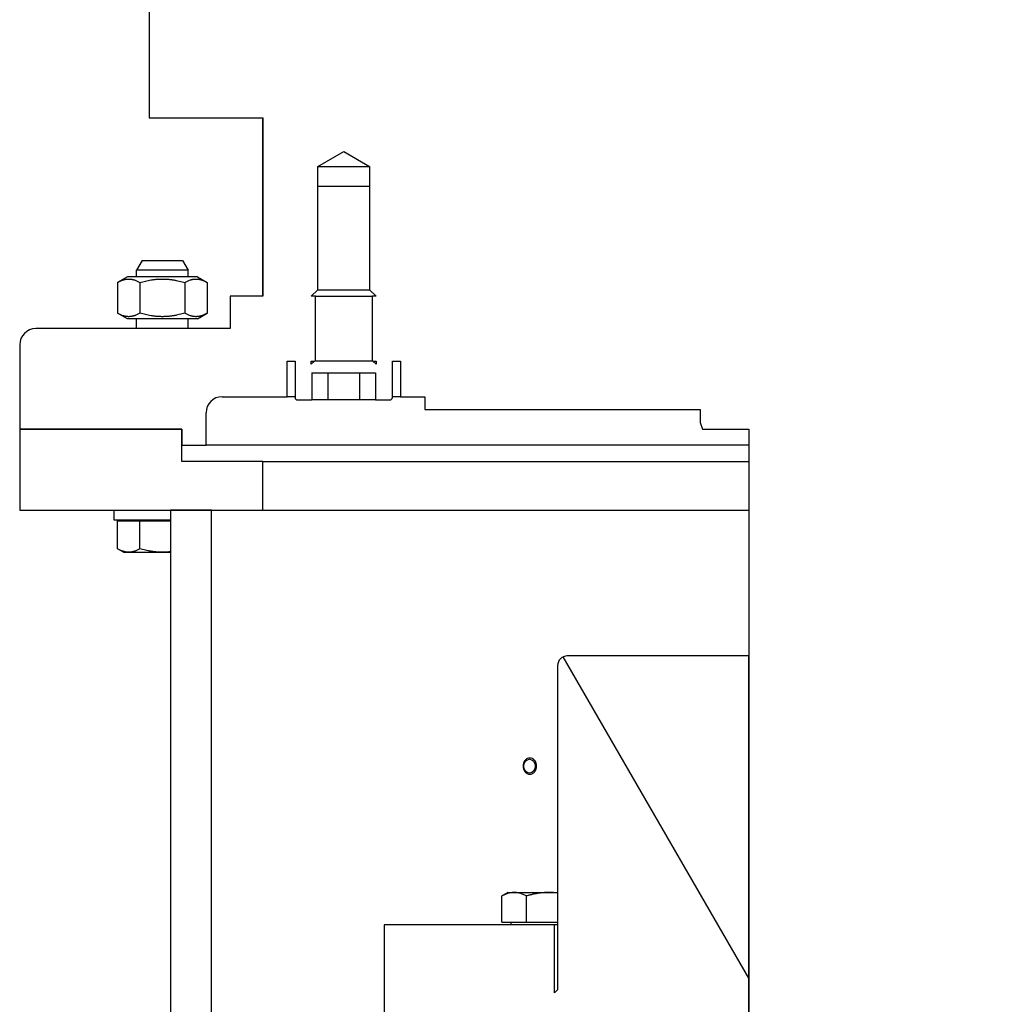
# Model space of a CAD drawing. Extents: x -89225 to 110569, y 13360 to 87647.
# Tile 429 of 478: x 86997 to 87298, y 78580 to 78884. Entities that reach past the tile are written whole.
import ezdxf

# ---------------------------------------------------------------- set-up
doc = ezdxf.new("R2010")
doc.units = 0
doc.layers.add('INSTALLATIE', color=6, linetype='Continuous')

msp = doc.modelspace()

# ---------------------------------------------------------------- hatches: boundary and pattern name
at = {"layer": 'INSTALLATIE'}
h = msp.add_hatch(dxfattribs=at)
h.set_pattern_fill('ANSI31', color=256, scale=2540, angle=0.0002, style=0)
h.set_pattern_definition([(45.0002, (26738.4, 84288.65), (-224.5072, 224.5056), [])])
h.paths.add_polyline_path([(86997.02, 78757.99), (86997.02, 78732.99), (87043.52, 78732.99), (87056.22, 78732.99), (87072.02, 78732.99), (87072.02, 78747.99), (87047.02, 78747.99), (87047.02, 78752.99), (87047.02, 78757.99)])
h.paths.add_polyline_path([(87547.02, 78732.99), (87547.02, 78757.99), (87497.02, 78757.99), (87497.02, 78752.99), (87497.02, 78747.99), (87472.02, 78747.99), (87472.02, 78732.99), (87487.82, 78732.99), (87500.52, 78732.99)])
h = msp.add_hatch(dxfattribs=at)
h.set_pattern_fill('ANSI31', color=256, scale=2540, angle=-75, style=0)
h.set_pattern_definition([(330, (26738.4, 84288.65), (158.7501, 274.963), [])])
h.paths.add_polyline_path([(87500.52, 78285.49), (87500.52, 78732.99), (87487.82, 78732.99), (87487.82, 78285.49)])
h.paths.add_polyline_path([(87043.52, 78732.99), (87043.52, 78285.49), (87056.22, 78285.49), (87056.22, 78732.99)])
h = msp.add_hatch(dxfattribs=at)
h.set_pattern_fill('ANSI31', color=256, scale=2540, angle=-105, style=0)
h.set_pattern_definition([(300, (26738.4, 84288.65), (274.963, 158.7501), [])])
edge = h.paths.add_edge_path()
edge.add_ellipse((87397.02, 78485.99), major_axis=(0, -2), ratio=1, start_angle=270, end_angle=360)
edge.add_line((87397.02, 78483.99), (87421.02, 78483.99))
edge.add_ellipse((87421.02, 78485.99), major_axis=(2, 0), ratio=1, start_angle=270, end_angle=360)
edge.add_line((87423.02, 78485.99), (87423.02, 78546.99))
edge.add_ellipse((87424.02, 78546.99), major_axis=(0, 1), ratio=1, start_angle=0, end_angle=90, ccw=False)
edge.add_line((87424.02, 78547.99), (87434.52, 78547.99))
edge.add_line((87434.52, 78547.99), (87434.52, 78604.99))
edge.add_line((87434.52, 78604.99), (87382.02, 78604.99))
edge.add_line((87382.02, 78604.99), (87382.02, 78583.99))
edge.add_line((87382.02, 78583.99), (87381.02, 78584.99))
edge.add_line((87381.02, 78584.99), (87381.02, 78684.99))
edge.add_ellipse((87378.02, 78684.99), major_axis=(0, 3), ratio=1, start_angle=270, end_angle=360)
edge.add_line((87378.02, 78687.99), (87322.02, 78687.99))
edge.add_line((87322.02, 78687.99), (87322.02, 78549.99))
edge.add_line((87322.02, 78549.99), (87322.02, 78547.99))
edge.add_line((87322.02, 78547.99), (87388.02, 78547.99))
edge.add_line((87388.02, 78547.99), (87389.02, 78548.99))
edge.add_line((87389.02, 78548.99), (87389.02, 78575.99))
edge.add_line((87389.02, 78575.99), (87388.02, 78576.99))
edge.add_line((87388.02, 78576.99), (87394.02, 78576.99))
edge.add_ellipse((87394.02, 78575.99), major_axis=(1, 0), ratio=1, start_angle=0, end_angle=90, ccw=False)
edge.add_line((87395.02, 78575.99), (87395.02, 78485.99))
edge = h.paths.add_edge_path()
edge.add_ellipse((87147.02, 78485.99), major_axis=(2, 0), ratio=1, start_angle=270, end_angle=360)
edge.add_line((87149.02, 78485.99), (87149.02, 78575.99))
edge.add_ellipse((87150.02, 78575.99), major_axis=(0, 1), ratio=1, start_angle=0, end_angle=90, ccw=False)
edge.add_line((87150.02, 78576.99), (87156.02, 78576.99))
edge.add_line((87156.02, 78576.99), (87155.02, 78575.99))
edge.add_line((87155.02, 78575.99), (87155.02, 78548.99))
edge.add_line((87155.02, 78548.99), (87156.02, 78547.99))
edge.add_line((87156.02, 78547.99), (87222.02, 78547.99))
edge.add_line((87222.02, 78547.99), (87222.02, 78549.99))
edge.add_line((87222.02, 78549.99), (87222.02, 78687.99))
edge.add_line((87222.02, 78687.99), (87166.02, 78687.99))
edge.add_ellipse((87166.02, 78684.99), major_axis=(-3, 0), ratio=1, start_angle=270, end_angle=360)
edge.add_line((87163.02, 78684.99), (87163.02, 78584.99))
edge.add_line((87163.02, 78584.99), (87162.02, 78583.99))
edge.add_line((87162.02, 78583.99), (87162.02, 78604.99))
edge.add_line((87162.02, 78604.99), (87109.52, 78604.99))
edge.add_line((87109.52, 78604.99), (87109.52, 78547.99))
edge.add_line((87109.52, 78547.99), (87120.02, 78547.99))
edge.add_ellipse((87120.02, 78546.99), major_axis=(1, 0), ratio=1, start_angle=0, end_angle=90, ccw=False)
edge.add_line((87121.02, 78546.99), (87121.02, 78485.99))
edge.add_ellipse((87123.02, 78485.99), major_axis=(0, -2), ratio=1, start_angle=270, end_angle=360)
edge.add_line((87123.02, 78483.99), (87147.02, 78483.99))

# ---------------------------------------------------------------- linework, layer by layer
for p, q in [((87037.02, 79067.49), (87037.02, 78853.99)), ((87037.02, 78853.99), (87072.01, 78853.99)), ((87072.01, 78853.99), (87072.01, 78798.99)), ((87072.01, 78798.99), (87072.01, 78853.99)), ((87089.02, 78838.99), (87097.02, 78843.61)), ((87097.02, 78843.61), (87105.02, 78838.99)), ((87089.02, 78832.99), (87089.02, 78838.99)), ((87089.02, 78838.99), (87105.02, 78838.99)), ((87105.02, 78838.99), (87105.02, 78832.99)), ((87089.02, 78800.99), (87089.02, 78832.99)), ((87089.02, 78832.99), (87089.02, 78832.99)), ((87089.02, 78832.99), (87105.01, 78832.99)), ((87105.02, 78832.99), (87105.01, 78832.99)), ((87105.01, 78832.99), (87105.01, 78800.99)), ((87034.78, 78809.99), (87033.05, 78806.99)), ((87034.78, 78809.99), (87047.31, 78809.99)), ((87047.31, 78809.99), (87049.05, 78806.99)), ((87049.05, 78806.99), (87033.05, 78806.99)), ((87033.05, 78804.99), (87033.05, 78806.99)), ((87049.05, 78804.99), (87049.05, 78806.99)), ((87030.25, 78804.99), (87027.19, 78803.23)), ((87027.19, 78803.23), (87027.19, 78793.75)), ((87051.85, 78804.99), (87030.25, 78804.99)), ((87034.12, 78803.23), (87034.12, 78793.75)), ((87047.97, 78803.23), (87047.97, 78793.75)), ((87051.85, 78804.99), (87054.9, 78803.23)), ((87054.9, 78803.23), (87054.9, 78793.75)), ((87087.02, 78798.99), (87089.02, 78800.99)), ((87089.02, 78800.99), (87105.01, 78800.99)), ((87105.01, 78800.99), (87107.02, 78798.99)), ((87072.01, 78798.99), (87062.02, 78798.99)), ((87062.02, 78798.99), (87062.02, 78788.99)), ((87088.27, 78798.99), (87087.02, 78798.99)), ((87088.27, 78778.99), (87088.27, 78798.99)), ((87088.27, 78798.99), (87105.77, 78798.99)), ((87107.02, 78798.99), (87105.77, 78798.99)), ((87105.77, 78798.99), (87105.77, 78778.99)), ((87030.25, 78791.99), (87027.19, 78793.75)), ((87051.85, 78791.99), (87054.9, 78793.75)), ((87051.85, 78791.99), (87030.25, 78791.99)), ((87033.05, 78788.99), (87033.05, 78791.99)), ((87049.05, 78788.99), (87049.05, 78791.99)), ((87062.02, 78788.99), (87002.02, 78788.99)), ((86997.02, 78783.99), (86997.02, 78757.99)), ((87079.52, 78767.99), (87079.52, 78778.99)), ((87079.52, 78778.99), (87082.02, 78778.99)), ((87082.02, 78778.99), (87082.02, 78767.79)), ((87087.02, 78777.99), (87087.02, 78778.99)), ((87087.02, 78778.99), (87088.02, 78778.99)), ((87088.02, 78778.99), (87087.02, 78777.99)), ((87105.77, 78778.99), (87088.27, 78778.99)), ((87107.02, 78777.99), (87106.02, 78778.99)), ((87106.02, 78778.99), (87107.02, 78778.99)), ((87107.02, 78778.99), (87107.02, 78777.99)), ((87112.02, 78767.79), (87112.02, 78778.99)), ((87112.02, 78778.99), (87114.52, 78778.99)), ((87114.52, 78778.99), (87114.52, 78767.99)), ((87087.2, 78775.39), (87106.83, 78775.39)), ((87087.2, 78775.39), (87087.2, 78766.99)), ((87092.11, 78775.39), (87092.11, 78766.99)), ((87101.92, 78775.39), (87101.92, 78766.99)), ((87106.83, 78775.39), (87106.83, 78766.99)), ((87059.52, 78767.99), (87079.52, 78767.99)), ((87082.02, 78767.99), (87079.52, 78767.99)), ((87082.82, 78766.99), (87087.2, 78766.99)), ((87092.11, 78766.99), (87087.2, 78766.99)), ((87101.92, 78766.99), (87092.11, 78766.99)), ((87106.83, 78766.99), (87101.92, 78766.99)), ((87106.83, 78766.99), (87111.22, 78766.99)), ((87114.52, 78767.99), (87112.02, 78767.99)), ((87114.52, 78767.99), (87122.02, 78767.99)), ((87122.02, 78767.99), (87122.02, 78763.99)), ((87054.52, 78752.99), (87054.52, 78762.99)), ((87122.02, 78763.99), (87207.02, 78763.99)), ((87207.02, 78763.99), (87207.02, 78759.99)), ((87207.02, 78759.99), (87207.74, 78757.99)), ((86997.02, 78757.99), (86997.02, 78732.99)), ((87047.02, 78757.99), (86997.02, 78757.99)), ((86997.02, 78757.99), (87047.02, 78757.99)), ((87047.02, 78747.99), (87047.02, 78757.99)), ((87047.02, 78757.99), (87047.02, 78752.99)), ((87207.74, 78757.99), (87222.02, 78757.99)), ((87222.02, 78757.99), (87222.02, 78549.99)), ((87047.02, 78752.99), (87054.52, 78752.99)), ((87222.02, 78752.99), (87054.52, 78752.99)), ((87072.02, 78747.99), (87047.02, 78747.99)), ((87072.02, 78732.99), (87072.02, 78747.99)), ((87072.02, 78747.99), (87222.02, 78747.99)), ((86997.02, 78732.99), (87072.02, 78732.99)), ((87026.05, 78732.99), (87026.05, 78729.99)), ((87043.52, 78732.99), (87043.52, 78285.49)), ((87056.22, 78732.99), (87043.52, 78732.99)), ((87056.22, 78285.49), (87056.22, 78732.99)), ((87072.02, 78732.99), (87222.02, 78732.99)), ((87026.05, 78729.99), (87043.52, 78729.99)), ((87027.19, 78721.06), (87027.19, 78729.69)), ((87027.19, 78729.69), (87034.12, 78729.69)), ((87031.95, 78729.69), (87031.95, 78729.99)), ((87034.12, 78721.06), (87034.12, 78729.69)), ((87034.12, 78729.69), (87043.52, 78729.69)), ((87029.05, 78719.99), (87027.19, 78721.06)), ((87029.05, 78719.99), (87030.65, 78719.99)), ((87030.65, 78719.99), (87041.05, 78719.99)), ((87041.05, 78719.99), (87043.52, 78719.99)), ((87222.02, 78687.99), (87166.02, 78687.99)), ((87222.02, 78547.99), (87222.02, 78687.99)), ((87163.02, 78684.99), (87163.02, 78584.99)), ((87155.93, 78654.97), (87155.85, 78655.14)), ((87155.93, 78653.01), (87155.85, 78652.84)), ((87145.85, 78605.79), (87145.85, 78613.92)), ((87147.69, 78614.99), (87146.22, 78614.14)), ((87147.69, 78614.99), (87160.33, 78614.99)), ((87153.4, 78605.79), (87153.4, 78613.92)), ((87160.33, 78614.99), (87163.02, 78614.99)), ((87162.02, 78604.99), (87109.52, 78604.99)), ((87109.52, 78604.99), (87109.52, 78547.99)), ((87145.85, 78605.79), (87153.4, 78605.79)), ((87148.69, 78604.99), (87148.69, 78605.79)), ((87153.4, 78605.79), (87163.02, 78605.79)), ((87162.02, 78583.99), (87162.02, 78604.99)), ((87163.02, 78604.99), (87162.02, 78604.99)), ((87163.02, 78584.99), (87162.02, 78583.99))]:
    msp.add_line(p, q, dxfattribs=at)
for centre, radius, start, end in [((87002.02, 78783.99), 5, 90, 180), ((87059.52, 78762.99), 5, 90, 180), ((87082.82, 78767.79), 0.8, 180, 270), ((87111.22, 78767.79), 0.8, 270, 0), ((87166.02, 78684.99), 3, 90, 180)]:
    msp.add_arc(centre, radius, start, end, dxfattribs=at)
msp.add_ellipse((87154.34, 78653.99), major_axis=(0, -2.13), ratio=0.838582, dxfattribs=at)
for points, knots in [([(87027.19, 78803.23), (87027.33, 78803.31), (87027.47, 78803.38), (87027.61, 78803.46), (87027.75, 78803.53), (87027.9, 78803.6), (87028.04, 78803.67), (87028.18, 78803.73), (87028.33, 78803.8), (87028.47, 78803.85), (87028.54, 78803.88), (87028.61, 78803.91), (87028.69, 78803.93), (87028.76, 78803.96), (87028.83, 78803.98), (87028.9, 78804.01), (87028.98, 78804.03), (87029.05, 78804.05), (87029.12, 78804.07), (87029.19, 78804.1), (87029.27, 78804.11), (87029.34, 78804.13), (87029.41, 78804.15), (87029.48, 78804.17), (87029.56, 78804.18), (87029.63, 78804.2), (87029.7, 78804.21), (87029.77, 78804.22), (87029.85, 78804.24), (87029.92, 78804.25), (87029.99, 78804.26), (87030.07, 78804.26), (87030.14, 78804.27), (87030.21, 78804.28), (87030.29, 78804.28), (87030.36, 78804.29), (87030.43, 78804.29), (87030.51, 78804.3), (87030.58, 78804.3), (87030.65, 78804.3), (87030.73, 78804.3), (87030.8, 78804.3), (87030.87, 78804.29), (87030.95, 78804.29), (87031.02, 78804.28), (87031.09, 78804.28), (87031.17, 78804.27), (87031.24, 78804.26), (87031.31, 78804.26), (87031.39, 78804.25), (87031.46, 78804.24), (87031.53, 78804.22), (87031.61, 78804.21), (87031.68, 78804.2), (87031.75, 78804.18), (87031.83, 78804.17), (87031.9, 78804.15), (87031.97, 78804.13), (87032.04, 78804.11), (87032.12, 78804.09), (87032.19, 78804.07), (87032.26, 78804.05), (87032.33, 78804.03), (87032.41, 78804.01), (87032.55, 78803.96), (87032.69, 78803.91), (87032.84, 78803.85), (87032.98, 78803.8), (87033.12, 78803.73), (87033.27, 78803.67), (87033.41, 78803.6), (87033.55, 78803.53), (87033.69, 78803.46), (87033.84, 78803.38), (87033.98, 78803.31), (87034.12, 78803.23)], [0, 0, 0, 0, 0.878505, 0.878505, 0.878505, 1.75811, 1.75811, 1.75811, 2.63799, 2.63799, 2.63799, 3.077832, 3.077832, 3.077832, 3.51753, 3.51753, 3.51753, 3.957042, 3.957042, 3.957042, 4.396347, 4.396347, 4.396347, 4.835441, 4.835441, 4.835441, 5.274338, 5.274338, 5.274338, 5.713409, 5.713409, 5.713409, 6.152911, 6.152911, 6.152911, 6.592788, 6.592788, 6.592788, 7.032973, 7.032973, 7.032973, 7.473386, 7.473386, 7.473386, 7.91394, 7.91394, 7.91394, 8.354539, 8.354539, 8.354539, 8.795083, 8.795083, 8.795083, 9.235469, 9.235469, 9.235469, 9.675589, 9.675589, 9.675589, 10.115335, 10.115335, 10.115335, 10.5546, 10.5546, 10.5546, 11.432409, 11.432409, 11.432409, 12.310703, 12.310703, 12.310703, 13.189528, 13.189528, 13.189528, 14.068676, 14.068676, 14.068676, 14.068676]), ([(87034.12, 78803.23), (87034.4, 78803.31), (87034.68, 78803.38), (87034.97, 78803.46), (87035.25, 78803.53), (87035.53, 78803.6), (87035.82, 78803.67), (87036.1, 78803.73), (87036.39, 78803.8), (87036.68, 78803.85), (87036.96, 78803.91), (87037.25, 78803.96), (87037.54, 78804.01), (87037.69, 78804.03), (87037.83, 78804.05), (87037.98, 78804.07), (87038.12, 78804.09), (87038.27, 78804.11), (87038.41, 78804.13), (87038.56, 78804.15), (87038.7, 78804.17), (87038.85, 78804.18), (87038.99, 78804.2), (87039.14, 78804.21), (87039.29, 78804.22), (87039.43, 78804.24), (87039.58, 78804.25), (87039.73, 78804.26), (87039.87, 78804.26), (87040.02, 78804.27), (87040.17, 78804.28), (87040.31, 78804.28), (87040.46, 78804.29), (87040.61, 78804.29), (87040.75, 78804.3), (87040.9, 78804.3), (87041.05, 78804.3), (87041.19, 78804.3), (87041.34, 78804.3), (87041.49, 78804.29), (87041.63, 78804.29), (87041.78, 78804.28), (87041.93, 78804.28), (87042.07, 78804.27), (87042.22, 78804.26), (87042.37, 78804.26), (87042.51, 78804.25), (87042.66, 78804.24), (87042.8, 78804.22), (87042.95, 78804.21), (87043.1, 78804.2), (87043.24, 78804.18), (87043.39, 78804.17), (87043.53, 78804.15), (87043.68, 78804.13), (87043.82, 78804.11), (87043.97, 78804.1), (87044.11, 78804.07), (87044.26, 78804.05), (87044.4, 78804.03), (87044.55, 78804.01), (87044.69, 78803.98), (87044.84, 78803.96), (87044.98, 78803.93), (87045.12, 78803.91), (87045.27, 78803.88), (87045.41, 78803.85), (87045.7, 78803.8), (87045.99, 78803.73), (87046.27, 78803.67), (87046.56, 78803.6), (87046.84, 78803.53), (87047.13, 78803.46), (87047.41, 78803.38), (87047.69, 78803.31), (87047.97, 78803.23)], [0, 0, 0, 0, 0.879148, 0.879148, 0.879148, 1.757972, 1.757972, 1.757972, 2.636267, 2.636267, 2.636267, 3.514076, 3.514076, 3.514076, 3.95334, 3.95334, 3.95334, 4.393087, 4.393087, 4.393087, 4.833207, 4.833207, 4.833207, 5.273592, 5.273592, 5.273592, 5.714137, 5.714137, 5.714137, 6.154736, 6.154736, 6.154736, 6.595289, 6.595289, 6.595289, 7.035702, 7.035702, 7.035702, 7.475887, 7.475887, 7.475887, 7.915765, 7.915765, 7.915765, 8.355267, 8.355267, 8.355267, 8.794338, 8.794338, 8.794338, 9.233235, 9.233235, 9.233235, 9.672328, 9.672328, 9.672328, 10.111633, 10.111633, 10.111633, 10.551146, 10.551146, 10.551146, 10.990843, 10.990843, 10.990843, 11.430685, 11.430685, 11.430685, 12.310566, 12.310566, 12.310566, 13.19017, 13.19017, 13.19017, 14.068676, 14.068676, 14.068676, 14.068676]), ([(87047.97, 78803.23), (87048.11, 78803.31), (87048.26, 78803.38), (87048.4, 78803.46), (87048.54, 78803.53), (87048.68, 78803.6), (87048.82, 78803.67), (87048.97, 78803.73), (87049.11, 78803.8), (87049.25, 78803.85), (87049.4, 78803.91), (87049.54, 78803.96), (87049.69, 78804.01), (87049.76, 78804.03), (87049.83, 78804.05), (87049.9, 78804.07), (87049.98, 78804.09), (87050.05, 78804.11), (87050.12, 78804.13), (87050.19, 78804.15), (87050.27, 78804.17), (87050.34, 78804.18), (87050.41, 78804.2), (87050.49, 78804.21), (87050.56, 78804.22), (87050.63, 78804.24), (87050.71, 78804.25), (87050.78, 78804.26), (87050.85, 78804.26), (87050.93, 78804.27), (87051, 78804.28), (87051.07, 78804.28), (87051.15, 78804.29), (87051.22, 78804.29), (87051.29, 78804.3), (87051.37, 78804.3), (87051.44, 78804.3), (87051.51, 78804.3), (87051.59, 78804.3), (87051.66, 78804.29), (87051.73, 78804.29), (87051.81, 78804.28), (87051.88, 78804.28), (87051.95, 78804.27), (87052.03, 78804.26), (87052.1, 78804.26), (87052.17, 78804.25), (87052.24, 78804.24), (87052.32, 78804.22), (87052.39, 78804.21), (87052.46, 78804.2), (87052.54, 78804.18), (87052.61, 78804.17), (87052.68, 78804.15), (87052.75, 78804.13), (87052.83, 78804.11), (87052.9, 78804.1), (87052.97, 78804.07), (87053.04, 78804.05), (87053.12, 78804.03), (87053.19, 78804.01), (87053.26, 78803.98), (87053.33, 78803.96), (87053.41, 78803.93), (87053.48, 78803.91), (87053.55, 78803.88), (87053.62, 78803.85), (87053.77, 78803.8), (87053.91, 78803.73), (87054.05, 78803.67), (87054.19, 78803.6), (87054.34, 78803.53), (87054.48, 78803.46), (87054.62, 78803.38), (87054.76, 78803.31), (87054.9, 78803.23)], [0, 0, 0, 0, 0.879148, 0.879148, 0.879148, 1.757972, 1.757972, 1.757972, 2.636267, 2.636267, 2.636267, 3.514076, 3.514076, 3.514076, 3.95334, 3.95334, 3.95334, 4.393087, 4.393087, 4.393087, 4.833207, 4.833207, 4.833207, 5.273592, 5.273592, 5.273592, 5.714137, 5.714137, 5.714137, 6.154736, 6.154736, 6.154736, 6.595289, 6.595289, 6.595289, 7.035702, 7.035702, 7.035702, 7.475887, 7.475887, 7.475887, 7.915765, 7.915765, 7.915765, 8.355267, 8.355267, 8.355267, 8.794338, 8.794338, 8.794338, 9.233235, 9.233235, 9.233235, 9.672328, 9.672328, 9.672328, 10.111633, 10.111633, 10.111633, 10.551146, 10.551146, 10.551146, 10.990843, 10.990843, 10.990843, 11.430685, 11.430685, 11.430685, 12.310566, 12.310566, 12.310566, 13.19017, 13.19017, 13.19017, 14.068676, 14.068676, 14.068676, 14.068676]), ([(87034.12, 78793.75), (87033.98, 78793.67), (87033.84, 78793.6), (87033.69, 78793.52), (87033.55, 78793.45), (87033.41, 78793.38), (87033.27, 78793.31), (87033.12, 78793.25), (87032.98, 78793.18), (87032.84, 78793.13), (87032.76, 78793.1), (87032.69, 78793.07), (87032.62, 78793.05), (87032.55, 78793.02), (87032.48, 78793), (87032.4, 78792.97), (87032.33, 78792.95), (87032.26, 78792.93), (87032.19, 78792.91), (87032.11, 78792.88), (87032.04, 78792.87), (87031.97, 78792.85), (87031.9, 78792.83), (87031.82, 78792.81), (87031.75, 78792.8), (87031.68, 78792.78), (87031.61, 78792.77), (87031.53, 78792.76), (87031.46, 78792.74), (87031.39, 78792.73), (87031.31, 78792.72), (87031.24, 78792.72), (87031.17, 78792.71), (87031.09, 78792.7), (87031.02, 78792.7), (87030.95, 78792.69), (87030.87, 78792.69), (87030.8, 78792.68), (87030.73, 78792.68), (87030.65, 78792.68), (87030.58, 78792.68), (87030.51, 78792.68), (87030.43, 78792.69), (87030.36, 78792.69), (87030.29, 78792.7), (87030.21, 78792.7), (87030.14, 78792.71), (87030.07, 78792.72), (87029.99, 78792.72), (87029.92, 78792.73), (87029.85, 78792.74), (87029.77, 78792.76), (87029.7, 78792.77), (87029.63, 78792.78), (87029.55, 78792.8), (87029.48, 78792.81), (87029.41, 78792.83), (87029.34, 78792.85), (87029.26, 78792.87), (87029.19, 78792.89), (87029.12, 78792.91), (87029.05, 78792.93), (87028.97, 78792.95), (87028.9, 78792.97), (87028.76, 78793.02), (87028.61, 78793.07), (87028.47, 78793.13), (87028.33, 78793.18), (87028.18, 78793.25), (87028.04, 78793.31), (87027.9, 78793.38), (87027.76, 78793.45), (87027.61, 78793.52), (87027.47, 78793.6), (87027.33, 78793.67), (87027.19, 78793.75)], [0, 0, 0, 0, 0.878505, 0.878505, 0.878505, 1.75811, 1.75811, 1.75811, 2.63799, 2.63799, 2.63799, 3.077832, 3.077832, 3.077832, 3.51753, 3.51753, 3.51753, 3.957042, 3.957042, 3.957042, 4.396347, 4.396347, 4.396347, 4.835441, 4.835441, 4.835441, 5.274338, 5.274338, 5.274338, 5.713409, 5.713409, 5.713409, 6.152911, 6.152911, 6.152911, 6.592788, 6.592788, 6.592788, 7.032973, 7.032973, 7.032973, 7.473386, 7.473386, 7.473386, 7.91394, 7.91394, 7.91394, 8.354539, 8.354539, 8.354539, 8.795083, 8.795083, 8.795083, 9.235469, 9.235469, 9.235469, 9.675589, 9.675589, 9.675589, 10.115335, 10.115335, 10.115335, 10.5546, 10.5546, 10.5546, 11.432409, 11.432409, 11.432409, 12.310703, 12.310703, 12.310703, 13.189528, 13.189528, 13.189528, 14.068676, 14.068676, 14.068676, 14.068676]), ([(87047.97, 78793.75), (87047.69, 78793.67), (87047.41, 78793.6), (87047.13, 78793.52), (87046.84, 78793.45), (87046.56, 78793.38), (87046.27, 78793.31), (87045.99, 78793.25), (87045.7, 78793.18), (87045.41, 78793.13), (87045.27, 78793.1), (87045.12, 78793.07), (87044.98, 78793.05), (87044.84, 78793.02), (87044.69, 78793), (87044.55, 78792.97), (87044.4, 78792.95), (87044.26, 78792.93), (87044.11, 78792.91), (87043.97, 78792.88), (87043.82, 78792.87), (87043.68, 78792.85), (87043.53, 78792.83), (87043.39, 78792.81), (87043.24, 78792.8), (87043.1, 78792.78), (87042.95, 78792.77), (87042.8, 78792.76), (87042.66, 78792.74), (87042.51, 78792.73), (87042.37, 78792.72), (87042.22, 78792.72), (87042.07, 78792.71), (87041.93, 78792.7), (87041.78, 78792.7), (87041.63, 78792.69), (87041.49, 78792.69), (87041.34, 78792.68), (87041.19, 78792.68), (87041.05, 78792.68), (87040.9, 78792.68), (87040.75, 78792.68), (87040.61, 78792.69), (87040.46, 78792.69), (87040.31, 78792.7), (87040.17, 78792.7), (87040.02, 78792.71), (87039.87, 78792.72), (87039.73, 78792.72), (87039.58, 78792.73), (87039.43, 78792.74), (87039.29, 78792.76), (87039.14, 78792.77), (87038.99, 78792.78), (87038.85, 78792.8), (87038.7, 78792.81), (87038.56, 78792.83), (87038.41, 78792.85), (87038.27, 78792.87), (87038.12, 78792.89), (87037.98, 78792.91), (87037.83, 78792.93), (87037.69, 78792.95), (87037.54, 78792.97), (87037.25, 78793.02), (87036.96, 78793.07), (87036.68, 78793.13), (87036.39, 78793.18), (87036.1, 78793.25), (87035.82, 78793.31), (87035.53, 78793.38), (87035.25, 78793.45), (87034.97, 78793.52), (87034.68, 78793.6), (87034.4, 78793.67), (87034.12, 78793.75)], [0, 0, 0, 0, 0.878505, 0.878505, 0.878505, 1.75811, 1.75811, 1.75811, 2.63799, 2.63799, 2.63799, 3.077832, 3.077832, 3.077832, 3.51753, 3.51753, 3.51753, 3.957042, 3.957042, 3.957042, 4.396347, 4.396347, 4.396347, 4.835441, 4.835441, 4.835441, 5.274338, 5.274338, 5.274338, 5.713409, 5.713409, 5.713409, 6.152911, 6.152911, 6.152911, 6.592788, 6.592788, 6.592788, 7.032973, 7.032973, 7.032973, 7.473386, 7.473386, 7.473386, 7.91394, 7.91394, 7.91394, 8.354539, 8.354539, 8.354539, 8.795083, 8.795083, 8.795083, 9.235469, 9.235469, 9.235469, 9.675589, 9.675589, 9.675589, 10.115335, 10.115335, 10.115335, 10.5546, 10.5546, 10.5546, 11.432409, 11.432409, 11.432409, 12.310703, 12.310703, 12.310703, 13.189528, 13.189528, 13.189528, 14.068676, 14.068676, 14.068676, 14.068676]), ([(87054.9, 78793.75), (87054.76, 78793.67), (87054.62, 78793.6), (87054.48, 78793.52), (87054.34, 78793.45), (87054.19, 78793.38), (87054.05, 78793.31), (87053.91, 78793.25), (87053.77, 78793.18), (87053.62, 78793.13), (87053.55, 78793.1), (87053.48, 78793.07), (87053.41, 78793.05), (87053.33, 78793.02), (87053.26, 78793), (87053.19, 78792.97), (87053.12, 78792.95), (87053.04, 78792.93), (87052.97, 78792.91), (87052.9, 78792.88), (87052.83, 78792.87), (87052.75, 78792.85), (87052.68, 78792.83), (87052.61, 78792.81), (87052.54, 78792.8), (87052.46, 78792.78), (87052.39, 78792.77), (87052.32, 78792.76), (87052.24, 78792.74), (87052.17, 78792.73), (87052.1, 78792.72), (87052.03, 78792.72), (87051.95, 78792.71), (87051.88, 78792.7), (87051.81, 78792.7), (87051.73, 78792.69), (87051.66, 78792.69), (87051.59, 78792.68), (87051.51, 78792.68), (87051.44, 78792.68), (87051.37, 78792.68), (87051.29, 78792.68), (87051.22, 78792.69), (87051.15, 78792.69), (87051.07, 78792.7), (87051, 78792.7), (87050.93, 78792.71), (87050.85, 78792.72), (87050.78, 78792.72), (87050.71, 78792.73), (87050.63, 78792.74), (87050.56, 78792.76), (87050.49, 78792.77), (87050.41, 78792.78), (87050.34, 78792.8), (87050.27, 78792.81), (87050.19, 78792.83), (87050.12, 78792.85), (87050.05, 78792.87), (87049.98, 78792.89), (87049.9, 78792.91), (87049.83, 78792.93), (87049.76, 78792.95), (87049.69, 78792.97), (87049.54, 78793.02), (87049.4, 78793.07), (87049.25, 78793.13), (87049.11, 78793.18), (87048.97, 78793.25), (87048.82, 78793.31), (87048.68, 78793.38), (87048.54, 78793.45), (87048.4, 78793.52), (87048.26, 78793.6), (87048.11, 78793.67), (87047.97, 78793.75)], [0, 0, 0, 0, 0.878505, 0.878505, 0.878505, 1.75811, 1.75811, 1.75811, 2.63799, 2.63799, 2.63799, 3.077832, 3.077832, 3.077832, 3.51753, 3.51753, 3.51753, 3.957042, 3.957042, 3.957042, 4.396347, 4.396347, 4.396347, 4.835441, 4.835441, 4.835441, 5.274338, 5.274338, 5.274338, 5.713409, 5.713409, 5.713409, 6.152911, 6.152911, 6.152911, 6.592788, 6.592788, 6.592788, 7.032973, 7.032973, 7.032973, 7.473386, 7.473386, 7.473386, 7.91394, 7.91394, 7.91394, 8.354539, 8.354539, 8.354539, 8.795083, 8.795083, 8.795083, 9.235469, 9.235469, 9.235469, 9.675589, 9.675589, 9.675589, 10.115335, 10.115335, 10.115335, 10.5546, 10.5546, 10.5546, 11.432409, 11.432409, 11.432409, 12.310703, 12.310703, 12.310703, 13.189528, 13.189528, 13.189528, 14.068676, 14.068676, 14.068676, 14.068676]), ([(87030.65, 78719.99), (87030.58, 78719.99), (87030.51, 78719.99), (87030.43, 78719.99), (87030.36, 78720), (87030.29, 78720), (87030.21, 78720.01), (87030.14, 78720.01), (87030.07, 78720.02), (87029.99, 78720.03), (87029.92, 78720.04), (87029.85, 78720.05), (87029.78, 78720.06), (87029.7, 78720.08), (87029.63, 78720.09), (87029.56, 78720.1), (87029.48, 78720.12), (87029.41, 78720.14), (87029.34, 78720.15), (87029.27, 78720.17), (87029.19, 78720.19), (87029.12, 78720.21), (87029.05, 78720.23), (87028.98, 78720.26), (87028.9, 78720.28), (87028.83, 78720.3), (87028.76, 78720.33), (87028.69, 78720.35), (87028.61, 78720.38), (87028.54, 78720.41), (87028.47, 78720.43), (87028.33, 78720.49), (87028.18, 78720.55), (87028.04, 78720.62), (87027.9, 78720.68), (87027.75, 78720.75), (87027.61, 78720.83), (87027.47, 78720.9), (87027.33, 78720.98), (87027.19, 78721.06)], [0, 0, 0, 0, 0.440271, 0.440271, 0.440271, 0.880235, 0.880235, 0.880235, 1.319823, 1.319823, 1.319823, 1.75898, 1.75898, 1.75898, 2.197962, 2.197962, 2.197962, 2.63714, 2.63714, 2.63714, 3.07653, 3.07653, 3.07653, 3.516127, 3.516127, 3.516127, 3.955909, 3.955909, 3.955909, 4.395836, 4.395836, 4.395836, 5.275887, 5.275887, 5.275887, 6.155662, 6.155662, 6.155662, 7.034338, 7.034338, 7.034338, 7.034338]), ([(87034.12, 78721.06), (87033.98, 78720.98), (87033.84, 78720.9), (87033.69, 78720.83), (87033.55, 78720.75), (87033.41, 78720.68), (87033.27, 78720.62), (87033.12, 78720.55), (87032.98, 78720.49), (87032.84, 78720.43), (87032.69, 78720.38), (87032.55, 78720.33), (87032.41, 78720.28), (87032.33, 78720.26), (87032.26, 78720.23), (87032.19, 78720.21), (87032.12, 78720.19), (87032.04, 78720.17), (87031.97, 78720.16), (87031.9, 78720.14), (87031.83, 78720.12), (87031.75, 78720.11), (87031.68, 78720.09), (87031.61, 78720.08), (87031.53, 78720.06), (87031.46, 78720.05), (87031.39, 78720.04), (87031.31, 78720.03), (87031.24, 78720.02), (87031.17, 78720.01), (87031.09, 78720.01), (87031.02, 78720), (87030.95, 78720), (87030.87, 78719.99), (87030.8, 78719.99), (87030.73, 78719.99), (87030.65, 78719.99)], [0, 0, 0, 0, 0.878977, 0.878977, 0.878977, 1.757632, 1.757632, 1.757632, 2.635757, 2.635757, 2.635757, 3.513396, 3.513396, 3.513396, 3.952574, 3.952574, 3.952574, 4.392234, 4.392234, 4.392234, 4.832269, 4.832269, 4.832269, 5.272568, 5.272568, 5.272568, 5.713027, 5.713027, 5.713027, 6.153541, 6.153541, 6.153541, 6.594009, 6.594009, 6.594009, 7.034338, 7.034338, 7.034338, 7.034338]), ([(87041.05, 78719.99), (87040.9, 78719.99), (87040.75, 78719.99), (87040.61, 78719.99), (87040.46, 78720), (87040.31, 78720), (87040.17, 78720.01), (87040.02, 78720.01), (87039.87, 78720.02), (87039.73, 78720.03), (87039.58, 78720.04), (87039.43, 78720.05), (87039.29, 78720.06), (87039.14, 78720.08), (87039, 78720.09), (87038.85, 78720.1), (87038.71, 78720.12), (87038.56, 78720.14), (87038.42, 78720.15), (87038.27, 78720.17), (87038.13, 78720.19), (87037.98, 78720.21), (87037.83, 78720.23), (87037.69, 78720.26), (87037.55, 78720.28), (87037.4, 78720.3), (87037.26, 78720.33), (87037.11, 78720.35), (87036.97, 78720.38), (87036.82, 78720.41), (87036.68, 78720.43), (87036.39, 78720.49), (87036.1, 78720.55), (87035.82, 78720.62), (87035.53, 78720.68), (87035.25, 78720.75), (87034.96, 78720.83), (87034.68, 78720.9), (87034.4, 78720.98), (87034.12, 78721.06)], [0, 0, 0, 0, 0.440271, 0.440271, 0.440271, 0.880235, 0.880235, 0.880235, 1.319823, 1.319823, 1.319823, 1.75898, 1.75898, 1.75898, 2.197962, 2.197962, 2.197962, 2.63714, 2.63714, 2.63714, 3.07653, 3.07653, 3.07653, 3.516127, 3.516127, 3.516127, 3.955909, 3.955909, 3.955909, 4.395836, 4.395836, 4.395836, 5.275887, 5.275887, 5.275887, 6.155662, 6.155662, 6.155662, 7.034338, 7.034338, 7.034338, 7.034338]), ([(87043.52, 78720.14), (87043.43, 78720.12), (87043.33, 78720.11), (87043.24, 78720.11), (87043.1, 78720.09), (87042.95, 78720.08), (87042.81, 78720.06), (87042.66, 78720.05), (87042.51, 78720.04), (87042.37, 78720.03), (87042.22, 78720.02), (87042.07, 78720.01), (87041.93, 78720.01), (87041.78, 78720), (87041.63, 78720), (87041.49, 78719.99), (87041.34, 78719.99), (87041.19, 78719.99), (87041.05, 78719.99)], [4.558835, 4.558835, 4.558835, 4.558835, 4.832269, 4.832269, 4.832269, 5.272568, 5.272568, 5.272568, 5.713027, 5.713027, 5.713027, 6.153541, 6.153541, 6.153541, 6.594009, 6.594009, 6.594009, 7.034338, 7.034338, 7.034338, 7.034338]), ([(87152.36, 78653.99), (87152.36, 78654.3), (87152.42, 78654.64), (87152.63, 78655.25), (87152.79, 78655.54), (87153.16, 78655.98), (87153.39, 78656.17), (87153.91, 78656.43), (87154.19, 78656.49), (87154.72, 78656.49), (87155, 78656.43), (87155.52, 78656.17), (87155.75, 78655.98), (87156.13, 78655.54), (87156.29, 78655.25), (87156.5, 78654.64), (87156.56, 78654.3), (87156.56, 78653.99), (87156.56, 78653.68), (87156.5, 78653.34), (87156.29, 78652.73), (87156.13, 78652.44), (87155.75, 78652), (87155.52, 78651.81), (87155, 78651.55), (87154.72, 78651.49), (87154.19, 78651.49), (87153.91, 78651.55), (87153.39, 78651.81), (87153.16, 78652), (87152.79, 78652.44), (87152.63, 78652.73), (87152.42, 78653.34), (87152.36, 78653.68), (87152.36, 78653.99)], [0.753381, 0.753381, 0.753381, 0.753381, 0.847553, 0.847553, 0.941726, 0.941726, 1.035898, 1.035898, 1.130071, 1.130071, 1.224244, 1.224244, 1.318416, 1.318416, 1.412589, 1.412589, 1.506761, 1.506761, 1.506761, 1.600934, 1.600934, 1.695106, 1.695106, 1.789279, 1.789279, 1.883452, 1.883452, 1.977624, 1.977624, 2.071797, 2.071797, 2.165969, 2.165969, 2.260142, 2.260142, 2.260142, 2.260142])]:
    msp.add_open_spline(points, degree=3, knots=knots, dxfattribs=at)
for points, weights in [([(87153.4, 78613.92), (87149.63, 78615.92), (87145.85, 78613.92)], [1, 1.15455095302, 1]), ([(87146.22, 78614.14), (87146.04, 78614.04), (87145.85, 78613.92)], [1.63616802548, 1.6243551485, 1.61113943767]), ([(87160.33, 78614.99), (87157.12, 78614.99), (87153.4, 78613.92)], [1, 1.0380269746, 1]), ([(87163.02, 78614.82), (87161.66, 78614.99), (87160.33, 78614.99)], [1.01831062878, 1.01535783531, 1])]:
    msp.add_rational_spline(points, weights, degree=2, dxfattribs=at)

doc.saveas('drawing.dxf')
